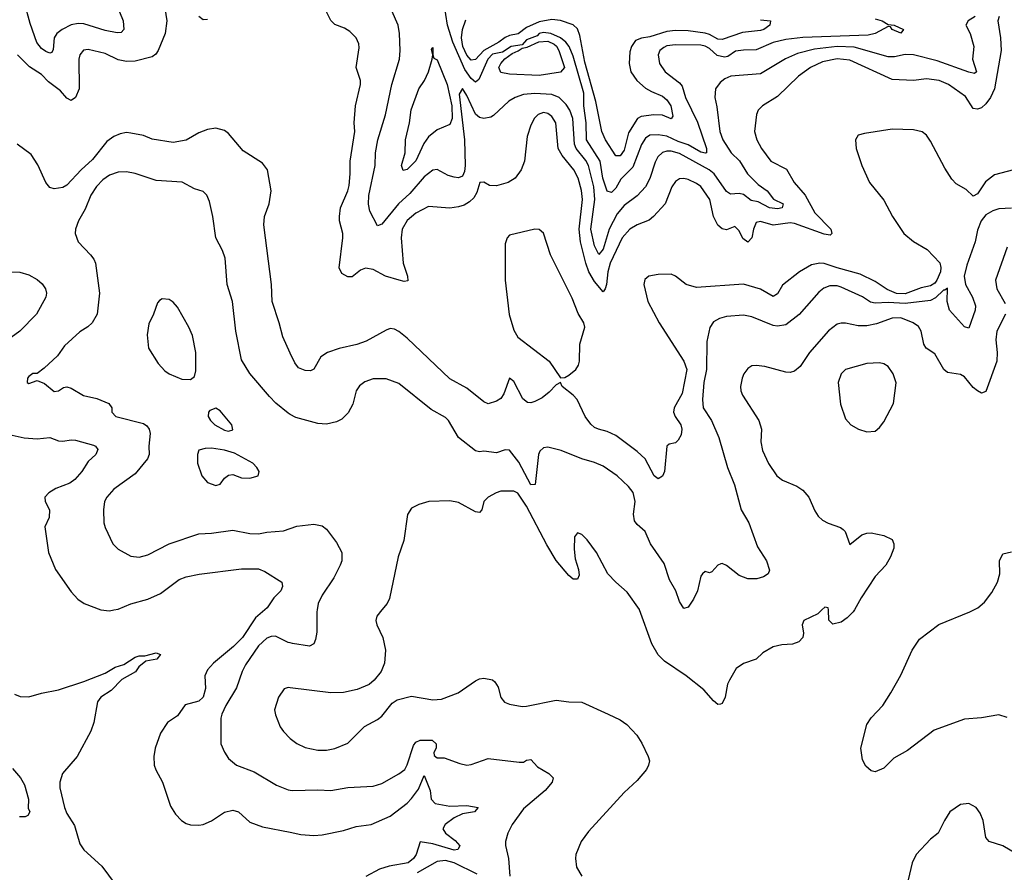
# Model space of a CAD drawing. Header units: inches. Extents: x 1173000 to 1307049, y 522583 to 678455.
# Tile 420 of 617: x 1208728 to 1213356, y 618766 to 622775. Entities that reach past the tile are written whole.
import ezdxf

# ---------------------------------------------------------------- set-up
doc = ezdxf.new("R2010")
doc.units = ezdxf.units.IN
doc.header["$MEASUREMENT"] = 0
for name, color, linetype in [('B2601', 7, 'Continuous'), ('B2602', 7, 'Continuous'), ('B2611', 7, 'Continuous'), ('B2612', 7, 'Continuous')]:
    doc.layers.add(name, color=color, linetype=linetype)

msp = doc.modelspace()

# ---------------------------------------------------------------- linework, layer by layer
at = {"layer": 'B2601', "color": 5}
for points, elevation in [([(1209109.2, 620000), (1209110, 619999.7), (1209150, 619995.8), (1209170.8, 620000)], 1020), ([(1209879.8, 620000), (1209837, 619963), (1209774.9, 619870), (1209732.7, 619827.3), (1209638.5, 619750), (1209610, 619717.6), (1209598.3, 619690), (1209601.2, 619630), (1209589.7, 619590), (1209570, 619570.9), (1209506.1, 619553.9), (1209470, 619502.3), (1209422, 619470), (1209390, 619420.9), (1209364.2, 619350), (1209358.6, 619310), (1209359.6, 619270), (1209367.5, 619247.5), (1209399.6, 619190), (1209436.9, 619076.9), (1209460, 619040), (1209489.2, 619009.2), (1209510, 618995.6), (1209530, 618989), (1209570, 618986.9), (1209590, 618990.2), (1209630, 619007.9), (1209690, 619047.9), (1209730, 619057.7), (1209757.1, 619050), (1209810, 619001.7), (1209870, 618979.2), (1210000, 618954.1)], 1020), ([(1210000, 619844.8), (1209990, 619847.1), (1209930, 619875.7), (1209910, 619874.8), (1209890, 619867), (1209850, 619830.8), (1209790, 619742), (1209773.7, 619710), (1209746.8, 619633.2), (1209696.9, 619550), (1209677.7, 619510), (1209673.1, 619490), (1209674, 619370), (1209690.3, 619330.3), (1209710, 619300.5), (1209747.3, 619270), (1209830, 619237.6), (1209935.4, 619175.4), (1209990, 619153.6), (1210000, 619151.9)], 1040), ([(1208702.8, 619602.8), (1208730, 619592.9), (1208770, 619591.8), (1208831, 619609), (1208910, 619623.9), (1209030, 619662.5), (1209130, 619702.1), (1209176, 619730), (1209217.2, 619742.8), (1209270, 619777.7), (1209290, 619783.6), (1209316.3, 619783.7), (1209370, 619797.9), (1209390.1, 619790.1), (1209372.1, 619767.9), (1209321.3, 619758.7), (1209288.3, 619731.7), (1209271.7, 619708.3), (1209207.8, 619672.2), (1209158.4, 619621.6), (1209108.8, 619590), (1209093.1, 619566.9), (1209076.3, 619470), (1209061.5, 619430), (1208998, 619310), (1208929.1, 619230), (1208916.9, 619190), (1208916.7, 619163.3), (1208938.7, 619070), (1208950, 619041.7), (1208985.7, 618985.7), (1209010, 618899.6), (1209030, 618872.2), (1209114.1, 618794.1), (1209207.3, 618667.3)], 980), ([(1210000, 619634.1), (1209990, 619635.4), (1209971.5, 619628.5), (1209944.9, 619590), (1209925.7, 619530), (1209930, 619506), (1209951.8, 619450), (1209967.6, 619427.6), (1210000, 619394.9)], 1060), ([(1208694.3, 619254.3), (1208731.8, 619210), (1208750, 619177.3), (1208768.7, 619110), (1208768, 619068), (1208774.8, 619050), (1208766.8, 619033.2), (1208753, 619027), (1208726.3, 619026.3)], 960)]:
    msp.add_lwpolyline(points, dxfattribs=dict(at, elevation=elevation))
at = {"layer": 'B2602', "color": 5}
for points, elevation in [([(1209165.1, 622890), (1209213.5, 622770), (1209217.7, 622730), (1209204.1, 622715.9), (1209186.7, 622713.3), (1209130, 622724.1), (1209030, 622755.4), (1209002.2, 622757.8), (1208970, 622751.4), (1208927.1, 622730), (1208902.1, 622710), (1208890.6, 622689.4), (1208885.1, 622634.9), (1208878.2, 622621.8), (1208870, 622617.7), (1208850, 622625.6), (1208830, 622640.6), (1208808.7, 622668.7), (1208776.9, 622756.9), (1208750, 622855.3)], 960), ([(1209404.2, 622870), (1209418.9, 622770), (1209411.7, 622710), (1209379.5, 622630), (1209367.3, 622612.7), (1209350, 622600.4), (1209270, 622581), (1209230, 622578.3), (1209190, 622587.1), (1209130, 622617), (1209050, 622634.8), (1209027.7, 622632.3), (1209010.2, 622609.8), (1209006, 622590), (1209006.8, 622450), (1208990, 622409), (1208970, 622395.7), (1208950, 622405.7), (1208920.2, 622440.2), (1208863.7, 622483.7), (1208830, 622517.7), (1208774.4, 622554.4), (1208718.2, 622610)], 980), ([(1209610, 622776.1), (1209590, 622775.3), (1209570, 622789.7)], 980), ([(1210000, 621207.1), (1209964.1, 621284.1), (1209947.8, 621350), (1209914.4, 621450), (1209910.8, 621530), (1209875.3, 621810), (1209879.2, 621850), (1209900.7, 621910), (1209910.6, 621970), (1209892.9, 622070), (1209870, 622100.4), (1209778.5, 622158.5), (1209710, 622240.5), (1209690, 622253.7), (1209650, 622264.8), (1209610, 622258.7), (1209570, 622243.5), (1209510.9, 622209.1), (1209450, 622197.2), (1209350, 622214.3), (1209310, 622230.5), (1209250, 622242.2), (1209230, 622244.2), (1209200.9, 622239.1), (1209170, 622226.3), (1209137.7, 622202.3), (1209070, 622118.6), (1209016.6, 622070), (1208950, 621997.8), (1208930, 621986), (1208890, 621980.3), (1208870, 621986.4), (1208850, 622009.7), (1208812.3, 622092.3), (1208781.1, 622141.1), (1208715.6, 622190)], 1020), ([(1210000, 620919.3), (1209990, 620924.8), (1209931.5, 620971.5), (1209902.7, 621002.7), (1209810, 621111.6), (1209770, 621176), (1209743.5, 621310), (1209728.5, 621450), (1209703.9, 621530), (1209693.2, 621653.2), (1209681.1, 621690), (1209649.8, 621749.8), (1209635.8, 621850), (1209620, 621920), (1209608.2, 621950), (1209590, 621966.9), (1209550, 621980.4), (1209491.3, 622011.3), (1209370, 622018.5), (1209270, 622052.4), (1209230, 622060.2), (1209190, 622058.1), (1209150, 622044.1), (1209118.1, 622021.9), (1209088.3, 621991.7), (1209062.1, 621950), (1209035.3, 621884.7), (1209003.9, 621830), (1208990.2, 621790), (1208989.1, 621770), (1209002.4, 621730), (1209060.3, 621670), (1209076, 621650), (1209083.6, 621630), (1209103.2, 621490), (1209091.3, 621390), (1209068.9, 621350), (1209048.6, 621331.4), (1209010, 621306.9), (1208939, 621241), (1208905.2, 621194.8), (1208843.1, 621136.9), (1208810, 621112.3), (1208790, 621111.6), (1208770, 621098), (1208763.8, 621090), (1208762.8, 621070), (1208770, 621064.9), (1208810, 621078.8), (1208844.4, 621064.4), (1208890, 621026.4), (1208910, 621030.7), (1208934.3, 621045.7), (1208950, 621048.7), (1208970, 621043.1), (1209028.4, 621008.4), (1209090, 620994), (1209147.3, 620970), (1209160.5, 620950), (1209160.5, 620930), (1209180.5, 620910), (1209310, 620875.9), (1209325.4, 620865.4), (1209336.8, 620850), (1209341, 620830), (1209334.4, 620770), (1209335.8, 620730), (1209328.9, 620710), (1209270, 620639.1), (1209170, 620567.3), (1209137.1, 620530), (1209126.7, 620510), (1209121.3, 620470), (1209123.7, 620410), (1209130, 620386.8), (1209165.7, 620310), (1209190, 620285.7), (1209250, 620252.7), (1209290, 620247.2), (1209330, 620259.5), (1209430, 620310.2), (1209570, 620357.2), (1209630, 620360.7), (1209730, 620374.7), (1209810, 620358.5), (1209850, 620356.9), (1209890, 620364.9), (1209968.7, 620371.3), (1210000, 620382.4)], 1040), ([(1208690.2, 621590.2), (1208727.9, 621587.9), (1208770, 621575.3), (1208810, 621554), (1208833.1, 621533.1), (1208848.5, 621510), (1208853.4, 621490), (1208850.3, 621470), (1208806.9, 621390), (1208728.2, 621310), (1208670, 621269.1)], 1020), ([(1208650, 620830.7), (1208748.6, 620808.6), (1208810, 620804.7), (1208870.1, 620810.1), (1208910, 620794.9), (1208930, 620792.9), (1208970, 620799.7), (1208990, 620798.2), (1209074.4, 620774.4), (1209084.4, 620770), (1209094.4, 620754.4), (1209086.5, 620730), (1209050, 620698.4), (1209020.7, 620650), (1208986.7, 620613.3), (1208963.9, 620596.1), (1208898.4, 620570), (1208865.2, 620550), (1208846.2, 620530), (1208848.3, 620510), (1208868.6, 620470), (1208866.4, 620433.6), (1208846.7, 620390), (1208863.6, 620270), (1208896.9, 620190), (1208970, 620084.4), (1209000.4, 620050), (1209030.6, 620030), (1209109.2, 620000)], 1020), ([(1209170.8, 620000), (1209190, 620003.9), (1209250, 620028.3), (1209330, 620050.2), (1209390, 620077.5), (1209477.1, 620142.9), (1209510, 620155.6), (1209571.8, 620168.2), (1209770, 620193.4), (1209850, 620193.2), (1209880, 620180), (1209959.5, 620130), (1209964, 620110), (1209954.9, 620090), (1209923.2, 620056.8), (1209891.3, 620010), (1209879.8, 620000)], 1020)]:
    msp.add_lwpolyline(points, dxfattribs=dict(at, elevation=elevation))
at = {"layer": 'B2602', "color": 5, "elevation": 1060}
for points in [[(1209398, 621462), (1209384.7, 621455.3), (1209376, 621444), (1209357.1, 621390), (1209334.4, 621345.6), (1209326.3, 621293.7), (1209333.4, 621230), (1209378.4, 621158.4), (1209410, 621124.4), (1209430, 621110.4), (1209490, 621085.5), (1209530, 621082.8), (1209550, 621098), (1209556.2, 621123.8), (1209555.1, 621210), (1209539.8, 621290), (1209523.1, 621330), (1209470, 621423.7), (1209450, 621446.6), (1209430, 621459.3)], [(1209650, 620949), (1209622, 620938), (1209616, 620930), (1209614, 620910), (1209624.4, 620890), (1209644.4, 620870), (1209690, 620845.8), (1209710, 620841.1), (1209730, 620847.3), (1209725.1, 620870), (1209670, 620936)], [(1209630, 620760.7), (1209600.4, 620759.6), (1209570, 620751.5), (1209563.1, 620730), (1209564.4, 620690), (1209584, 620630), (1209610, 620599.5), (1209650, 620584.2), (1209670, 620590.4), (1209690, 620618.7), (1209710, 620633.8), (1209730, 620636.1), (1209770, 620620.3), (1209810, 620619.3), (1209848.7, 620630), (1209853.2, 620650), (1209842.7, 620670), (1209823.7, 620690), (1209737, 620737), (1209690.5, 620750.5)]]:
    msp.add_lwpolyline(points, close=True, dxfattribs=at)
at = {"layer": 'B2611', "color": 5}
for points, elevation in [([(1210126.2, 620000), (1210124.5, 619990), (1210124.4, 619895.6), (1210118.6, 619861.4), (1210110, 619840.7), (1210090, 619829.8), (1210010, 619842.4), (1210000, 619844.8)], 1040), ([(1210430.7, 620000), (1210406.4, 619970), (1210401.3, 619950), (1210406.4, 619930), (1210435.6, 619870), (1210447.4, 619810), (1210443.1, 619750), (1210426.4, 619710), (1210394.9, 619670), (1210371.3, 619648.7), (1210314, 619626), (1210250, 619610.8), (1210189.8, 619609.8), (1210000, 619634.1)], 1060), ([(1212499.4, 620000), (1212479.2, 619980.8), (1212413.8, 619950), (1212405.5, 619930), (1212412.3, 619890), (1212409.2, 619870.8), (1212391, 619849), (1212361.2, 619838.8), (1212310, 619835.4), (1212270, 619826.3), (1212221.8, 619798.2), (1212190, 619767.6), (1212130, 619747.8), (1212096.5, 619723.5), (1212063.9, 619670), (1212055.5, 619650), (1212043.7, 619590), (1212030, 619559.3), (1212023, 619557), (1212010, 619555.6), (1211990, 619571.6), (1211943.4, 619623.4), (1211861.3, 619690), (1211759, 619759), (1211728.8, 619788.8), (1211699.5, 619839.5), (1211641.5, 620000)], 1060), ([(1212651.6, 620000), (1212646, 619990), (1212617.8, 619962.2), (1212590, 619941.6), (1212550, 619932.3), (1212531.6, 619951.6), (1212529.4, 620000)], 1060), ([(1213370, 619493.6), (1213330, 619506.3), (1213250, 619493), (1213170, 619486), (1213026.2, 619433.8), (1212901.3, 619338.7), (1212837.4, 619302.6), (1212790, 619255.1), (1212750, 619238), (1212730, 619243.7), (1212705.2, 619265.2), (1212690, 619294), (1212682.4, 619350), (1212710, 619460.5), (1212730, 619492.2), (1212784.7, 619550), (1212822.6, 619610), (1212870, 619693), (1212923.9, 619810), (1212958.5, 619861.5), (1213048.3, 619931.7), (1213195.1, 619990), (1213213.6, 620000)], 1060), ([(1210000, 619394.9), (1210004.9, 619390), (1210031.1, 619371.1), (1210070, 619352.6), (1210130, 619339.7), (1210170, 619340.2), (1210210, 619348.1), (1210270, 619373.1), (1210348, 619452), (1210410, 619483.7), (1210430, 619499.5), (1210479.1, 619560.9), (1210502.2, 619577.7), (1210570, 619593.4), (1210670, 619577.4), (1210710, 619579.5), (1210789.2, 619610), (1210870, 619665.5), (1210890, 619675.5), (1210910, 619679.1), (1210950, 619670.7), (1210961.6, 619661.6), (1210977, 619637), (1210990, 619587.3), (1211006.6, 619566.6), (1211030, 619555.8), (1211090, 619546), (1211110, 619547.4), (1211250, 619575.3), (1211310, 619567.9), (1211370, 619566.7), (1211494.8, 619510), (1211550, 619482.4), (1211581.2, 619461.2), (1211628.2, 619410), (1211652.7, 619372.7), (1211682.4, 619310), (1211688.2, 619290), (1211684.4, 619270), (1211674.4, 619250), (1211630, 619197.6), (1211570, 619140.5), (1211401.8, 618958.2), (1211367, 618910), (1211342.6, 618850), (1211340.3, 618830), (1211344.9, 618790), (1211370, 618747.7)], 1060), ([(1210000, 619151.9), (1210010.2, 619150.2), (1210130, 619154), (1210190, 619151.3), (1210270, 619163.9), (1210390, 619171.4), (1210430, 619184), (1210510, 619229), (1210537.6, 619250), (1210550, 619271.8), (1210578.6, 619361.4), (1210590, 619377.7), (1210610, 619387.7), (1210667.3, 619387.3), (1210685.7, 619370), (1210685.6, 619350), (1210674, 619330), (1210675.6, 619315.6), (1210690, 619304.7), (1210723.4, 619303.4), (1210797.1, 619277.1), (1210830, 619270.3), (1210850, 619273.1), (1210930, 619301.5), (1211076.2, 619283.8), (1211095.8, 619284.2), (1211110, 619293), (1211130, 619296.3), (1211161.8, 619261.8), (1211214.8, 619230), (1211236, 619210), (1211231, 619190), (1211197.3, 619150), (1211095.9, 619064.1), (1211042.6, 618990), (1211022.6, 618950), (1211012.2, 618910), (1211012.3, 618892.3), (1211024.9, 618830), (1211032.4, 618747.6)], 1040), ([(1210000, 618954.1), (1210050, 618944.4), (1210110, 618939.4), (1210150, 618942.6), (1210250, 618962.9), (1210310, 618981.2), (1210379.6, 618990), (1210470, 619029.2), (1210550, 619091.3), (1210570, 619113.4), (1210602.8, 619157.2), (1210630, 619220.9), (1210657, 619150), (1210661.4, 619110), (1210680.2, 619090), (1210750, 619076.7), (1210830, 619079.6), (1210882.6, 619070), (1210865.3, 619050), (1210810, 619041), (1210770, 619021.6), (1210727.3, 618990), (1210717.5, 618970), (1210729.4, 618950), (1210774.9, 618914.9), (1210796.8, 618890), (1210787.3, 618872.7), (1210769.7, 618870), (1210670, 618899.3), (1210610.4, 618909.6), (1210591.2, 618850), (1210579.6, 618830), (1210554.4, 618810), (1210464.8, 618795.2), (1210419, 618781), (1210354.5, 618745.5)], 1020), ([(1213410, 618854), (1213349.6, 618889.6), (1213285.2, 618910), (1213269.5, 618930), (1213257, 619010), (1213243.3, 619043.3), (1213224, 619070), (1213190, 619089.2), (1213150, 619085.2), (1213101, 619050), (1213074.8, 619010), (1213046, 618950), (1213010, 618921.2), (1212942.8, 618850), (1212924, 618810), (1212904.7, 618730)], 1080), ([(1210877.6, 618757.6), (1210770.9, 618810), (1210730, 618821.1), (1210690, 618816.4), (1210596.1, 618763.9)], 1040)]:
    msp.add_lwpolyline(points, dxfattribs=dict(at, elevation=elevation))
at = {"layer": 'B2612', "color": 5}
for points, elevation in [([(1212750, 622779.4), (1212782, 622770), (1212810, 622753.4), (1212838, 622750), (1212883, 622730), (1212870, 622712.7), (1212829.2, 622730), (1212822, 622742), (1212810, 622743.7), (1212748.7, 622710), (1212716.9, 622703.1), (1212409, 622691), (1212330, 622683), (1212270, 622668), (1212190, 622633.8), (1212130, 622632.6), (1212093.1, 622626.9), (1212057.2, 622602.8), (1212041, 622599), (1212006.3, 622606.3), (1211970, 622639.7), (1211950, 622651.5), (1211930, 622655), (1211810, 622657.9), (1211770, 622651.9), (1211755.7, 622644.3), (1211737.2, 622630), (1211729.3, 622610), (1211735.9, 622570), (1211762.2, 622530), (1211830, 622478.2), (1211842.4, 622462.4), (1211858.4, 622410), (1211913.9, 622293.9), (1211956.5, 622170), (1211955.9, 622150), (1211952.4, 622147.6), (1211930, 622151.9), (1211870, 622187.5), (1211822.7, 622202.7), (1211770, 622227), (1211730, 622234.7), (1211690, 622231.9), (1211670, 622218), (1211651, 622189), (1211610, 622081.6), (1211554, 622026), (1211530, 621983.4), (1211510, 621962.3), (1211490, 621969.8), (1211469.4, 622030), (1211457, 622110), (1211392.2, 622210), (1211390.5, 622290.5), (1211379.6, 622370), (1211380.6, 622430), (1211330, 622603.1), (1211311.4, 622650), (1211295.2, 622670), (1211269.6, 622690), (1211225.4, 622710), (1211190, 622715), (1211170.3, 622710), (1211159.8, 622700.2), (1211110, 622680.2), (1211090, 622657.6), (1211038.4, 622650), (1210996.9, 622623.1), (1210950, 622612.8), (1210928.5, 622590), (1210885.9, 622494.1), (1210870, 622481.8), (1210850, 622499.3), (1210820.8, 622540.8), (1210764.2, 622670), (1210738.2, 622750), (1210722.9, 622850)], 940), ([(1213331.6, 622790), (1213326.1, 622770), (1213338.6, 622690), (1213341.5, 622630), (1213309.6, 622450), (1213291, 622409), (1213270, 622379), (1213250, 622361.6), (1213230, 622355), (1213210, 622358.2), (1213173.5, 622413.5), (1213094.6, 622470), (1213050, 622488.7), (1212990, 622496.7), (1212930, 622489.9), (1212830, 622494.3), (1212630, 622584.4), (1212570, 622591.2), (1212502.4, 622577.6), (1212445, 622550), (1212389.7, 622510.3), (1212290, 622414.2), (1212219.5, 622370), (1212199.6, 622350), (1212191.1, 622328.9), (1212182.8, 622250), (1212193.8, 622210), (1212214.7, 622170), (1212258.9, 622110), (1212332.1, 622072.1), (1212368, 622010), (1212420.4, 621950), (1212466.5, 621866.5), (1212540.2, 621790), (1212546.3, 621770), (1212538.1, 621761.9), (1212510, 621766.5), (1212370, 621816.9), (1212350, 621820.2), (1212270, 621808.7), (1212210, 621826.1), (1212190, 621821.2), (1212178.1, 621790), (1212170, 621749.8), (1212150, 621728.8), (1212126.9, 621746.9), (1212110, 621782.8), (1212090, 621803.1), (1212050, 621787.6), (1212030, 621791.4), (1212010, 621808.9), (1211989.9, 621850), (1211972.1, 621930), (1211930, 621990.6), (1211910, 622005.2), (1211870, 622023.7), (1211850, 622029), (1211830, 622027.8), (1211810, 622013.7), (1211793.7, 621990), (1211761.7, 621910), (1211707.6, 621850), (1211687.6, 621832.4), (1211630, 621811.1), (1211596.2, 621790), (1211559.3, 621750), (1211503.5, 621630), (1211492.5, 621590), (1211487.1, 621530), (1211480.6, 621510), (1211470, 621496.4), (1211430, 621544.9), (1211403.8, 621590), (1211388.9, 621630), (1211364.3, 621730), (1211358.2, 621790), (1211372.9, 621930), (1211368.5, 621971.5), (1211352.6, 622030), (1211333.2, 622070), (1211277.4, 622137.4), (1211259.9, 622170), (1211248.1, 622290), (1211230, 622319.8), (1211210, 622334.2), (1211190, 622339.2), (1211165.7, 622330), (1211148.2, 622311.8), (1211130, 622279.5), (1211113.7, 622226.3), (1211100.6, 622110), (1211085.6, 622070), (1211057.8, 622030), (1211024.6, 622010), (1210970, 621993.4), (1210936.4, 621996.4), (1210910, 622010.7), (1210890.3, 622009.7), (1210877.1, 621962.9), (1210862.4, 621937.6), (1210841.8, 621918.3), (1210816.6, 621903.4), (1210790, 621894.6), (1210750, 621889.3), (1210650, 621897.3), (1210590, 621865.5), (1210550, 621830.8), (1210526.1, 621790), (1210520.7, 621750), (1210530.7, 621630), (1210550.2, 621569.8), (1210552.1, 621547.9), (1210535.5, 621544.5), (1210512, 621550), (1210447.7, 621570), (1210390, 621600.6), (1210353, 621607), (1210330, 621597.3), (1210290, 621565.4), (1210270, 621566.3), (1210242.4, 621582.4), (1210229.2, 621609.2), (1210247.5, 621750), (1210247, 621770), (1210231.4, 621830), (1210231.2, 621850), (1210236.3, 621890), (1210269.8, 621970), (1210276, 621996), (1210281.5, 622050), (1210281.2, 622110), (1210302.6, 622250), (1210300.3, 622290), (1210305.8, 622370), (1210330.6, 622470), (1210329.7, 622490), (1210309.8, 622550), (1210323.8, 622643.8), (1210322.3, 622662.3), (1210309.6, 622690), (1210279.2, 622719.2), (1210254.8, 622734.8), (1210210, 622752.9), (1210191.1, 622771.1), (1210170, 622811.6)], 980), ([(1213219.7, 622790), (1213187.1, 622770), (1213175.6, 622750), (1213196.1, 622710), (1213212.9, 622650), (1213206.5, 622590), (1213226, 622530), (1213217, 622523), (1213190, 622528.1), (1213041.4, 622581.4), (1212930, 622610.3), (1212890, 622612), (1212839.5, 622600.5), (1212810, 622601), (1212650, 622645.7), (1212570, 622649.1), (1212463.7, 622636.3), (1212384.2, 622615.8), (1212328.6, 622591.4), (1212210, 622521.4), (1212070.8, 622509.2), (1212043.2, 622496.8), (1212020.6, 622479.4), (1211999.5, 622450), (1211995.8, 622410), (1212005.8, 622365.8), (1212019.5, 622250), (1212033.2, 622210), (1212073.2, 622150), (1212111.1, 622111.1), (1212149.8, 622049.8), (1212200.1, 622000.1), (1212241.3, 621970), (1212271.2, 621931.2), (1212317, 621910), (1212311.6, 621890), (1212290, 621886.7), (1212252.3, 621890), (1212198.6, 621918.6), (1212165.7, 621925.7), (1212130, 621953.8), (1212110, 621957.7), (1212070, 621954.7), (1212050, 621967.4), (1211992.2, 622050), (1211968.7, 622070), (1211830, 622146.4), (1211790, 622157.9), (1211770, 622157), (1211749.7, 622150.3), (1211728.4, 622130), (1211715.2, 622104.8), (1211690, 622028.5), (1211670, 621989.8), (1211630, 621947.5), (1211570, 621901.6), (1211537.3, 621862.7), (1211498.4, 621790), (1211470, 621696.8), (1211450, 621670.9), (1211430, 621712.4), (1211413.2, 621790), (1211431.6, 621930), (1211426.1, 621990), (1211401.7, 622090), (1211390, 622113.1), (1211344.4, 622170), (1211335.2, 622190), (1211327.9, 622310), (1211314.5, 622350), (1211297.2, 622377.2), (1211263.1, 622410), (1211230, 622424.1), (1211150, 622428.2), (1211096.7, 622423.3), (1211056.3, 622410), (1211028, 622392), (1210955, 622325), (1210942.4, 622317.6), (1210910, 622310.7), (1210890, 622315.1), (1210871.2, 622331.2), (1210830, 622419), (1210810, 622451.7), (1210794.4, 622425.6), (1210819.4, 622210), (1210821.9, 622090), (1210818.4, 622061.6), (1210810, 622039.4), (1210790, 622031.8), (1210770, 622035), (1210742.8, 622042.8), (1210690, 622071), (1210670, 622067.9), (1210630, 622037), (1210562, 621958), (1210508.1, 621910), (1210430, 621814), (1210410, 621806.6), (1210374.2, 621874.2), (1210368.3, 621908.3), (1210368.9, 621948.9), (1210398.2, 622090), (1210400.8, 622150), (1210411.2, 622210), (1210447.9, 622327.9), (1210477.4, 622470), (1210513.6, 622590), (1210516.8, 622630), (1210513.6, 622710), (1210506.9, 622750), (1210477.2, 622817.2)], 960), ([(1212210, 622775.5), (1212257.3, 622770), (1212254.9, 622750), (1212226, 622730), (1212210, 622724.9), (1212125.3, 622714.7), (1212030, 622681.5), (1212010, 622684), (1211970, 622706.4), (1211950, 622712.1), (1211870, 622722.5), (1211810, 622724.7), (1211770, 622720.3), (1211690, 622694.9), (1211650.7, 622689.3), (1211622.9, 622677.1), (1211603.4, 622650), (1211596.3, 622623.7), (1211592.7, 622570), (1211600.7, 622530), (1211629.3, 622489.3), (1211670, 622453.5), (1211697.2, 622437.2), (1211750, 622415.8), (1211770, 622399), (1211789.1, 622370), (1211797.9, 622322.1), (1211790, 622308.7), (1211750, 622326.4), (1211708.7, 622328.7), (1211650, 622320.3), (1211632.1, 622310), (1211590, 622243.1), (1211570, 622162.4), (1211550, 622135.8), (1211530, 622134.8), (1211482, 622210), (1211463.8, 622250), (1211435.6, 622390), (1211384.6, 622575.4), (1211361.7, 622701.7), (1211350, 622733.2), (1211330, 622751), (1211270, 622771.4), (1211230, 622776.1), (1211170, 622765.8), (1211110, 622738.8), (1211070.6, 622709.4), (1211030, 622701.2), (1211010, 622691.6), (1210980.1, 622670), (1210909.1, 622630.9), (1210870, 622588), (1210850, 622585.5), (1210830, 622608.3), (1210811.6, 622650), (1210805.1, 622690), (1210809.1, 622730), (1210824.5, 622775.5)], 920), ([(1213399.1, 622070), (1213310, 622045.8), (1213267.7, 622012.3), (1213230, 621956.1), (1213210, 621946), (1213177.3, 621977.3), (1213130, 622003.9), (1213110, 622026), (1213076.9, 622076.9), (1213010, 622204.8), (1212990, 622231.6), (1212970, 622247.3), (1212930, 622258.1), (1212830, 622260.6), (1212699.2, 622240.8), (1212670, 622232), (1212657.1, 622210), (1212659.5, 622170), (1212686.7, 622090), (1212722.4, 622010), (1212790, 621927), (1212830.2, 621850), (1212883.5, 621770), (1212930, 621732), (1212994, 621694), (1213052.7, 621632.7), (1213058.8, 621610), (1213056.5, 621590), (1213039.5, 621550), (1213030, 621536.5), (1213010, 621523.9), (1212965.2, 621514.8), (1212890, 621485.5), (1212850, 621487.2), (1212806.3, 621506.3), (1212750, 621544.1), (1212678.8, 621578.8), (1212570, 621607.9), (1212510, 621628.9), (1212489.6, 621630.4), (1212450, 621622.5), (1212392.9, 621590), (1212313.6, 621526.4), (1212290, 621486.2), (1212270, 621473.3), (1212210, 621508.9), (1212130, 621531.2), (1211910, 621515.8), (1211860.5, 621530), (1211810, 621569.8), (1211790, 621578.4), (1211730, 621577.5), (1211685.3, 621570), (1211667, 621553), (1211662.2, 621530), (1211680.7, 621450), (1211734.2, 621350), (1211850, 621169.3), (1211864, 621130), (1211842.7, 621017.3), (1211804.1, 620950), (1211801.8, 620930), (1211808.6, 620910), (1211835.1, 620870), (1211840.7, 620850), (1211836.9, 620823.1), (1211822.7, 620797.3), (1211810, 620786), (1211781.4, 620778.6), (1211770.4, 620769.6), (1211759.1, 620650), (1211750, 620628), (1211730, 620616), (1211710, 620629.8), (1211667.4, 620710), (1211630, 620745.5), (1211530, 620820.2), (1211490, 620839.2), (1211449.1, 620849.1), (1211430, 620858.4), (1211413.5, 620873.5), (1211386.6, 620910), (1211348.6, 620988.6), (1211330, 621009), (1211278.3, 621050), (1211270, 621069.3), (1211250, 621058.4), (1211216.7, 621023.3), (1211183.2, 620996.8), (1211150, 620979.8), (1211130, 620973.6), (1211114.8, 620974.8), (1211092.6, 620992.6), (1211050, 621073.6), (1211030, 621089.2), (1211004.1, 621015.9), (1210990, 620993.3), (1210970, 620981.1), (1210930, 620968.3), (1210910, 620978.3), (1210830, 621042), (1210750, 621085.8), (1210550, 621277.3), (1210510, 621309.7), (1210490, 621319.7), (1210470, 621323), (1210450, 621315.8), (1210356.6, 621263.4), (1210312.8, 621247.2), (1210230, 621229.8), (1210174.4, 621210), (1210142.8, 621190), (1210110, 621131.6), (1210095.2, 621124.8), (1210070, 621125), (1210038.5, 621138.5), (1210021.3, 621161.3), (1210000, 621207.1)], 1020), ([(1213390, 621889.2), (1213330, 621885.7), (1213302.8, 621877.2), (1213270, 621858.4), (1213247.5, 621830), (1213230, 621786), (1213219.5, 621730), (1213179.6, 621620.4), (1213167.3, 621570), (1213174.5, 621530), (1213207, 621470), (1213220.9, 621430), (1213220.2, 621410), (1213190, 621324.5), (1213170, 621331.8), (1213099.3, 621410), (1213087.5, 621450), (1213090, 621512.3), (1213077.2, 621502.8), (1213070, 621504), (1213032.9, 621467.1), (1213010, 621455.3), (1212890, 621441.5), (1212810, 621445.7), (1212750, 621441.8), (1212727.6, 621447.6), (1212690, 621471.6), (1212590, 621517.1), (1212570, 621523.2), (1212536.7, 621523.3), (1212507.4, 621512.6), (1212485.2, 621494.8), (1212391.7, 621388.3), (1212330, 621340.3), (1212290, 621334), (1212270, 621337.3), (1212170, 621378.1), (1212130, 621385.4), (1212050, 621380.3), (1212018, 621370), (1211990, 621354), (1211972.8, 621327.2), (1211957.6, 621262.4), (1211955.9, 621130), (1211943.2, 621070), (1211938, 620990), (1211941.4, 620950), (1211980.6, 620890), (1212014.7, 620810), (1212054.5, 620670), (1212087.5, 620587.5), (1212120.2, 620470), (1212154.9, 620410), (1212197, 620297), (1212239.3, 620230), (1212252.8, 620187.2), (1212246.8, 620170), (1212224.7, 620155.3), (1212193.3, 620146.7), (1212150, 620145.7), (1212110, 620162), (1212050, 620208), (1212030, 620217.4), (1212024, 620216), (1212010.3, 620209.7), (1211980.9, 620179.1), (1211970, 620174), (1211950, 620180.9), (1211937.3, 620170), (1211930, 620159), (1211913.8, 620090), (1211896, 620050), (1211870, 620012), (1211850, 620007), (1211830, 620039.3), (1211812.1, 620090), (1211782, 620142), (1211757.6, 620217.6), (1211693.1, 620310), (1211668.9, 620368.9), (1211630, 620401.2), (1211618.1, 620418.1), (1211613.4, 620450), (1211621.7, 620510), (1211612.1, 620552.1), (1211590, 620580.4), (1211536, 620630), (1211470, 620676.4), (1211430, 620693.3), (1211369.8, 620709.8), (1211273.2, 620750), (1211210, 620764.8), (1211190, 620761.7), (1211173.6, 620746.4), (1211166.3, 620730), (1211151.1, 620588.9), (1211130, 620588.4), (1211074.8, 620694.8), (1211030, 620751.4), (1211010, 620752.4), (1210970, 620738.2), (1210910, 620746.6), (1210890, 620743), (1210870, 620748.3), (1210790.6, 620810.6), (1210743.9, 620890), (1210730, 620903.9), (1210662.2, 620942.2), (1210510, 621064.5), (1210450, 621086), (1210390, 621086), (1210350, 621071.9), (1210325.9, 621054.1), (1210309.1, 621030), (1210293.2, 620966.8), (1210272.7, 620927.3), (1210242.8, 620897.2), (1210216.5, 620883.5), (1210170, 620873.3), (1210130, 620875.8), (1210025.3, 620905.3), (1210000, 620919.3)], 1040), ([(1213370, 621705.6), (1213314.9, 621550), (1213321.6, 621510), (1213360.9, 621440.9)], 1060), ([(1213362.5, 621390), (1213321.4, 621310), (1213316.3, 621270), (1213323.5, 621210), (1213321.5, 621170), (1213270, 621026.6), (1213250, 621019.5), (1213230, 621029.6), (1213210, 621045.6), (1213170, 621096.3), (1213150, 621106.6), (1213090, 621115.6), (1213072, 621130), (1213030, 621203.5), (1212988.4, 621230), (1212978.9, 621250), (1212965.9, 621310), (1212952.7, 621332.7), (1212928, 621350), (1212870, 621373.2), (1212830, 621371), (1212755.3, 621344.7), (1212710, 621335.2), (1212670, 621335.4), (1212610, 621347.9), (1212590, 621348.7), (1212570, 621343.1), (1212530, 621312.1), (1212441.1, 621210), (1212396.1, 621143.9), (1212370, 621122.4), (1212350, 621116.5), (1212330, 621117.7), (1212230, 621145.1), (1212190.3, 621149.7), (1212170, 621147.8), (1212150, 621135.6), (1212132.2, 621110), (1212124.9, 621090), (1212116, 621050), (1212117.4, 621030), (1212126, 621010), (1212202.3, 620890), (1212215.6, 620850), (1212211.6, 620790), (1212220.2, 620750), (1212247.7, 620687.7), (1212287, 620630), (1212313, 620610), (1212381.6, 620581.6), (1212410, 620563.1), (1212437, 620530), (1212465.3, 620465.3), (1212481.1, 620441.1), (1212502, 620422), (1212528, 620408), (1212586.6, 620386.6), (1212598.3, 620378.3), (1212608.5, 620368.5), (1212630, 620306.8), (1212687.4, 620352.6), (1212710, 620361.3), (1212730, 620362.4), (1212790, 620350.3), (1212830, 620330.4), (1212837.3, 620310), (1212837.3, 620290), (1212822, 620250), (1212799.1, 620210), (1212750, 620157.2), (1212683.4, 620056.6), (1212651.6, 620000)], 1060), ([(1211641.5, 620000), (1211641.1, 620001.1), (1211583.3, 620083.3), (1211530, 620129.6), (1211492.8, 620170), (1211439.7, 620270), (1211395.6, 620330), (1211370, 620354), (1211350, 620362.7), (1211336.4, 620343.6), (1211334.9, 620285.1), (1211339.3, 620239.3), (1211354.2, 620190), (1211357.3, 620162.7), (1211350, 620144.5), (1211330, 620145.1), (1211310, 620160.9), (1211250, 620232.6), (1211205.2, 620305.2), (1211110, 620487.9), (1211070, 620548.2), (1211050, 620557.8), (1211010, 620558.5), (1210990, 620557.7), (1210967.2, 620550), (1210930.3, 620530), (1210910.3, 620510), (1210900.5, 620470), (1210890, 620458), (1210870, 620460.7), (1210790, 620505.6), (1210750, 620512.3), (1210650.5, 620509.5), (1210604.5, 620495.5), (1210570, 620478), (1210551, 620449), (1210533.8, 620326.2), (1210506.9, 620250), (1210467, 620053), (1210454.9, 620030), (1210430.7, 620000)], 1060), ([(1210000, 620382.4), (1210030, 620392.9), (1210110, 620403.2), (1210150, 620395.2), (1210170, 620379.5), (1210216.7, 620316.7), (1210242.6, 620270), (1210241.7, 620230), (1210234.9, 620210), (1210204.4, 620150), (1210150.2, 620069.8), (1210131.4, 620030), (1210126.2, 620000)], 1040), ([(1213213.6, 620000), (1213232, 620010), (1213263.1, 620036.9), (1213298, 620082), (1213324.7, 620130), (1213335.1, 620170), (1213334.5, 620230), (1213350, 620262.8), (1213390, 620273)], 1060), ([(1212529.4, 620000), (1212529, 620009), (1212512.7, 620012.7), (1212499.4, 620000)], 1060)]:
    msp.add_lwpolyline(points, dxfattribs=dict(at, elevation=elevation))
for points, elevation in [([(1211170, 622513), (1211030, 622519.1), (1210990, 622526.3), (1210979.7, 622550), (1210989.7, 622570), (1211008.3, 622591.7), (1211042.8, 622617.2), (1211071.5, 622628.5), (1211090, 622642), (1211113.8, 622646.2), (1211168.8, 622671.2), (1211210, 622674.3), (1211240.3, 622660.3), (1211250.9, 622650.9), (1211261.8, 622630), (1211288.7, 622550), (1211270, 622527.9)], 940), ([(1210530, 622066.3), (1210523.1, 622090), (1210539.9, 622150), (1210541.8, 622210), (1210561, 622290), (1210568.5, 622351.5), (1210603.9, 622450), (1210631.2, 622490), (1210649.9, 622530), (1210667.4, 622590), (1210669.8, 622610), (1210664.1, 622635.9), (1210670, 622644.7), (1210670.2, 622610.2), (1210674.7, 622594.7), (1210690, 622587.4), (1210737.6, 622470), (1210759.6, 622370), (1210761.3, 622310), (1210750, 622282.4), (1210690, 622258), (1210650, 622224.3), (1210627.5, 622192.5), (1210590, 622111.6), (1210550, 622070.9)], 940), ([(1211150, 621790.8), (1211030, 621762), (1211019.7, 621750), (1211010, 621720.9), (1211010.3, 621550), (1211028.8, 621388.8), (1211050, 621315.6), (1211070, 621282.2), (1211217.4, 621170), (1211270, 621090.7), (1211290, 621092), (1211310, 621103.9), (1211341.5, 621130), (1211354.2, 621150), (1211358.9, 621170), (1211361.2, 621250), (1211384.5, 621330), (1211379.4, 621350), (1211353.7, 621393.7), (1211325.2, 621465.2), (1211222.6, 621670), (1211190, 621771.6), (1211170, 621788.2)], 1020), ([(1212770, 621162), (1212710, 621158.5), (1212610, 621131.1), (1212589.5, 621110.5), (1212576.1, 621070), (1212586.9, 620966.9), (1212610, 620898), (1212634.8, 620870), (1212671.3, 620850), (1212710, 620837.3), (1212750, 620840.7), (1212770, 620857.1), (1212790, 620883.7), (1212835.3, 620970), (1212848.2, 621068.2), (1212833.6, 621110), (1212810, 621144.5), (1212790, 621156.9)], 1080)]:
    msp.add_lwpolyline(points, close=True, dxfattribs=dict(at, elevation=elevation))

doc.saveas('drawing.dxf')
